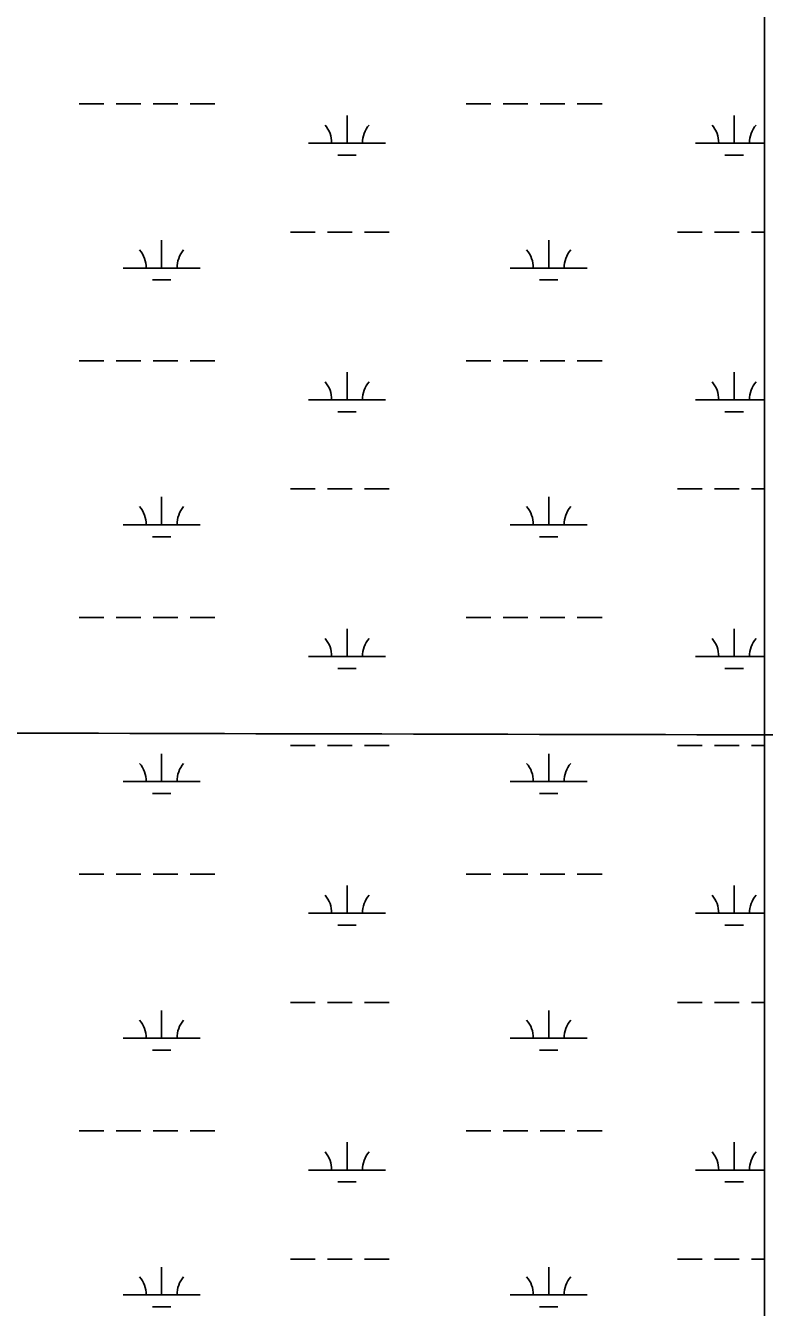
# Model space of a CAD drawing. Extents: x 3161564 to 3199464, y 849354 to 874788.
# Drawn here: x 3187519 to 3188477, y 866138 to 867799 of the extents above; entities that cross this region are included whole.
import ezdxf

# ---------------------------------------------------------------- set-up
doc = ezdxf.new("R2010")
doc.units = 0
doc.layers.add('V-GRID-MAJR', color=7, linetype='Continuous')
doc.layers.add('V-WETL-SWMP', color=7, linetype='Continuous')

msp = doc.modelspace()

# ---------------------------------------------------------------- linework, layer by layer
at = {"layer": 'V-GRID-MAJR'}
msp.add_spline([(3165799.846, 866945.01), (3171028.623, 866928.659), (3176257.404, 866913.068), (3181486.186, 866898.238), (3186714.971, 866884.169), (3191943.758, 866870.86), (3197172.5470000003, 866858.311), (3197172.548, 866858.311)], degree=3, dxfattribs=at)
at = {"layer": 'V-WETL-SWMP'}
for p, q in [((3188477.253, 862973.2069999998), (3188477.253, 871379.3669999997)), ((3187588.772576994, 867697.5432722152), (3187620.772576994, 867697.5432722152)), ((3187636.772576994, 867697.5432722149), (3187668.772576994, 867697.5432722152)), ((3187684.772576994, 867697.5432722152), (3187716.772576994, 867697.5432722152)), ((3187732.772576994, 867697.5432722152), (3187764.772576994, 867697.5432722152)), ((3188090.680576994, 867697.5432722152), (3188122.680576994, 867697.5432722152)), ((3188138.680576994, 867697.5432722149), (3188170.680576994, 867697.5432722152)), ((3188186.680576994, 867697.5432722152), (3188218.680576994, 867697.5432722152)), ((3188234.680576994, 867697.5432722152), (3188266.680576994, 867697.5432722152)), ((3187936.088576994, 867646.8012722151), (3187936.088576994, 867682.8012722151)), ((3188437.996576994, 867646.8012722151), (3188437.996576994, 867682.8012722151)), ((3187886.088576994, 867646.8012722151), (3187986.088576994, 867646.8012722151)), ((3188387.996576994, 867646.8012722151), (3188477.253, 867646.8012722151)), ((3187924.088576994, 867631.3702722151), (3187948.0885769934, 867631.3702722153)), ((3188425.996576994, 867631.3702722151), (3188449.9965769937, 867631.3702722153)), ((3187862.680576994, 867531.3692722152), (3187894.680576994, 867531.3692722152)), ((3187910.680576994, 867531.3692722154), (3187942.680576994, 867531.3692722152)), ((3187958.680576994, 867531.3692722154), (3187990.680576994, 867531.3692722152)), ((3188364.588576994, 867531.3692722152), (3188396.588576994, 867531.3692722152)), ((3188412.588576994, 867531.3692722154), (3188444.588576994, 867531.3692722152)), ((3188460.588576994, 867531.3692722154), (3188477.253, 867531.3692722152)), ((3187695.616576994, 867484.9392722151), (3187695.616576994, 867520.9392722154)), ((3188197.524576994, 867484.9392722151), (3188197.524576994, 867520.9392722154)), ((3187645.616576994, 867484.9392722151), (3187745.616576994, 867484.9392722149)), ((3188147.524576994, 867484.9392722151), (3188247.524576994, 867484.9392722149)), ((3187683.616576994, 867469.5082722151), (3187707.6165769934, 867469.5082722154)), ((3188185.524576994, 867469.5082722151), (3188209.5245769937, 867469.5082722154)), ((3187588.772576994, 867364.8682722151), (3187620.772576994, 867364.8682722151)), ((3187636.772576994, 867364.8682722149), (3187668.772576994, 867364.8682722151)), ((3187684.772576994, 867364.8682722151), (3187716.772576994, 867364.8682722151)), ((3187732.772576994, 867364.8682722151), (3187764.772576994, 867364.8682722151)), ((3188090.680576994, 867364.8682722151), (3188122.680576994, 867364.8682722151)), ((3188138.680576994, 867364.8682722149), (3188170.680576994, 867364.8682722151)), ((3188186.680576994, 867364.8682722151), (3188218.680576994, 867364.8682722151)), ((3188234.680576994, 867364.8682722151), (3188266.680576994, 867364.8682722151)), ((3187936.088576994, 867314.1262722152), (3187936.088576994, 867350.1262722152)), ((3188437.996576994, 867314.1262722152), (3188437.996576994, 867350.1262722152)), ((3187886.088576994, 867314.1262722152), (3187986.088576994, 867314.1262722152)), ((3188387.996576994, 867314.1262722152), (3188477.253, 867314.1262722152)), ((3187924.088576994, 867298.6952722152), (3187948.0885769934, 867298.6952722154)), ((3188425.996576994, 867298.6952722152), (3188449.9965769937, 867298.6952722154)), ((3187862.680576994, 867198.6942722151), (3187894.680576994, 867198.6942722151)), ((3187910.680576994, 867198.6942722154), (3187942.680576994, 867198.6942722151)), ((3187958.680576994, 867198.6942722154), (3187990.680576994, 867198.6942722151)), ((3188364.588576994, 867198.6942722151), (3188396.588576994, 867198.6942722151)), ((3188412.588576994, 867198.6942722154), (3188444.588576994, 867198.6942722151)), ((3188460.588576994, 867198.6942722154), (3188477.253, 867198.6942722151)), ((3187695.616576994, 867152.2642722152), (3187695.616576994, 867188.2642722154)), ((3188197.524576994, 867152.2642722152), (3188197.524576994, 867188.2642722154)), ((3187645.616576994, 867152.2642722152), (3187745.616576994, 867152.264272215)), ((3188147.524576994, 867152.2642722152), (3188247.524576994, 867152.264272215)), ((3187683.616576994, 867136.8332722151), (3187707.6165769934, 867136.8332722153)), ((3188185.524576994, 867136.8332722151), (3188209.5245769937, 867136.8332722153)), ((3187588.772576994, 867032.1932722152), (3187620.772576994, 867032.1932722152)), ((3187636.772576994, 867032.193272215), (3187668.772576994, 867032.1932722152)), ((3187684.772576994, 867032.1932722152), (3187716.772576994, 867032.1932722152)), ((3187732.772576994, 867032.1932722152), (3187764.772576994, 867032.1932722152)), ((3188090.680576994, 867032.1932722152), (3188122.680576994, 867032.1932722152)), ((3188138.680576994, 867032.193272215), (3188170.680576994, 867032.1932722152)), ((3188186.680576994, 867032.1932722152), (3188218.680576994, 867032.1932722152)), ((3188234.680576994, 867032.1932722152), (3188266.680576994, 867032.1932722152)), ((3187936.088576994, 866981.4512722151), (3187936.088576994, 867017.4512722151)), ((3188437.996576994, 866981.4512722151), (3188437.996576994, 867017.4512722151)), ((3187886.088576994, 866981.4512722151), (3187986.088576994, 866981.4512722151)), ((3188387.996576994, 866981.4512722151), (3188477.253, 866981.4512722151)), ((3187924.088576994, 866966.0202722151), (3187948.0885769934, 866966.0202722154)), ((3188425.996576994, 866966.0202722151), (3188449.9965769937, 866966.0202722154)), ((3187862.680576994, 866866.0192722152), (3187894.680576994, 866866.0192722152)), ((3187910.680576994, 866866.0192722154), (3187942.680576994, 866866.0192722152)), ((3187958.680576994, 866866.0192722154), (3187990.680576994, 866866.0192722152)), ((3188364.588576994, 866866.0192722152), (3188396.588576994, 866866.0192722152)), ((3188412.588576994, 866866.0192722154), (3188444.588576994, 866866.0192722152)), ((3188460.588576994, 866866.0192722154), (3188477.253, 866866.0192722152)), ((3187695.616576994, 866819.5892722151), (3187695.616576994, 866855.5892722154)), ((3188197.524576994, 866819.5892722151), (3188197.524576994, 866855.5892722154)), ((3187645.616576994, 866819.5892722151), (3187745.616576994, 866819.5892722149)), ((3188147.524576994, 866819.5892722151), (3188247.524576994, 866819.5892722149)), ((3187683.616576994, 866804.1582722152), (3187707.6165769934, 866804.1582722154)), ((3188185.524576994, 866804.1582722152), (3188209.5245769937, 866804.1582722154)), ((3187588.772576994, 866699.5182722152), (3187620.772576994, 866699.5182722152)), ((3187636.772576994, 866699.5182722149), (3187668.772576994, 866699.5182722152)), ((3187684.772576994, 866699.5182722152), (3187716.772576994, 866699.5182722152)), ((3187732.772576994, 866699.5182722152), (3187764.772576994, 866699.5182722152)), ((3188090.680576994, 866699.5182722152), (3188122.680576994, 866699.5182722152)), ((3188138.680576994, 866699.5182722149), (3188170.680576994, 866699.5182722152)), ((3188186.680576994, 866699.5182722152), (3188218.680576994, 866699.5182722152)), ((3188234.680576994, 866699.5182722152), (3188266.680576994, 866699.5182722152)), ((3187936.088576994, 866648.7762722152), (3187936.088576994, 866684.7762722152)), ((3188437.996576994, 866648.7762722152), (3188437.996576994, 866684.7762722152)), ((3187886.088576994, 866648.7762722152), (3187986.088576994, 866648.7762722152)), ((3188387.996576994, 866648.7762722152), (3188477.253, 866648.7762722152)), ((3187924.088576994, 866633.3452722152), (3187948.0885769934, 866633.3452722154)), ((3188425.996576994, 866633.3452722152), (3188449.9965769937, 866633.3452722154)), ((3187862.680576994, 866533.3442722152), (3187894.680576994, 866533.3442722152)), ((3187910.680576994, 866533.3442722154), (3187942.680576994, 866533.3442722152)), ((3187958.680576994, 866533.3442722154), (3187990.680576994, 866533.3442722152)), ((3188364.588576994, 866533.3442722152), (3188396.588576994, 866533.3442722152)), ((3188412.588576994, 866533.3442722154), (3188444.588576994, 866533.3442722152)), ((3188460.588576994, 866533.3442722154), (3188477.253, 866533.3442722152)), ((3187695.616576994, 866486.9142722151), (3187695.616576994, 866522.9142722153)), ((3188197.524576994, 866486.9142722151), (3188197.524576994, 866522.9142722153)), ((3187645.616576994, 866486.9142722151), (3187745.616576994, 866486.9142722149)), ((3188147.524576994, 866486.9142722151), (3188247.524576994, 866486.9142722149)), ((3187683.616576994, 866471.4832722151), (3187707.6165769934, 866471.4832722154)), ((3188185.524576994, 866471.4832722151), (3188209.5245769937, 866471.4832722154)), ((3187588.772576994, 866366.8432722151), (3187620.772576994, 866366.8432722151)), ((3187636.772576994, 866366.8432722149), (3187668.772576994, 866366.8432722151)), ((3187684.772576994, 866366.8432722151), (3187716.772576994, 866366.8432722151)), ((3187732.772576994, 866366.8432722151), (3187764.772576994, 866366.8432722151)), ((3188090.680576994, 866366.8432722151), (3188122.680576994, 866366.8432722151)), ((3188138.680576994, 866366.8432722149), (3188170.680576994, 866366.8432722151)), ((3188186.680576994, 866366.8432722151), (3188218.680576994, 866366.8432722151)), ((3188234.680576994, 866366.8432722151), (3188266.680576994, 866366.8432722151)), ((3187936.088576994, 866316.1012722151), (3187936.088576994, 866352.1012722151)), ((3188437.996576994, 866316.1012722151), (3188437.996576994, 866352.1012722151)), ((3187886.088576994, 866316.1012722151), (3187986.088576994, 866316.1012722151)), ((3188387.996576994, 866316.1012722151), (3188477.253, 866316.1012722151)), ((3187924.088576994, 866300.6702722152), (3187948.0885769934, 866300.6702722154)), ((3188425.996576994, 866300.6702722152), (3188449.9965769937, 866300.6702722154)), ((3187862.680576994, 866200.6692722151), (3187894.680576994, 866200.6692722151)), ((3187910.680576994, 866200.6692722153), (3187942.680576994, 866200.6692722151)), ((3187958.680576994, 866200.6692722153), (3187990.680576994, 866200.6692722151)), ((3188364.588576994, 866200.6692722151), (3188396.588576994, 866200.6692722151)), ((3188412.588576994, 866200.6692722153), (3188444.588576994, 866200.6692722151)), ((3188460.588576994, 866200.6692722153), (3188477.253, 866200.6692722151)), ((3187695.616576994, 866154.2392722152), (3187695.616576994, 866190.2392722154)), ((3188197.524576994, 866154.2392722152), (3188197.524576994, 866190.2392722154)), ((3187645.616576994, 866154.2392722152), (3187745.616576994, 866154.2392722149)), ((3188147.524576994, 866154.2392722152), (3188247.524576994, 866154.2392722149)), ((3187683.616576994, 866138.8082722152), (3187707.6165769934, 866138.8082722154)), ((3188185.524576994, 866138.8082722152), (3188209.5245769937, 866138.8082722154))]:
    msp.add_line(p, q, dxfattribs=at)
for centre, radius, start, end in [((3187880.845640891, 867647.2760753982), 35.24628790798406, 359.2281799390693, 40.771838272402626), ((3187991.331513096, 867647.2760753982), 35.24628790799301, 139.2281769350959, 180.77183526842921), ((3188382.753640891, 867647.2760753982), 35.24628790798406, 359.2281799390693, 40.771838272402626), ((3188493.239513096, 867647.2760753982), 35.24628790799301, 139.2281769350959, 180.77183526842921), ((3187640.373640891, 867485.4140753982), 35.24628790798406, 359.2281799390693, 40.771838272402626), ((3187750.859513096, 867485.4140753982), 35.24628790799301, 139.2281769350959, 180.77183526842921), ((3188142.281640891, 867485.4140753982), 35.24628790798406, 359.2281799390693, 40.771838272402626), ((3188252.767513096, 867485.4140753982), 35.24628790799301, 139.2281769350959, 180.77183526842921), ((3187880.845640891, 867314.6010753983), 35.24628790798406, 359.2281799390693, 40.771838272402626), ((3187991.331513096, 867314.6010753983), 35.24628790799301, 139.2281769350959, 180.77183526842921), ((3188382.753640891, 867314.6010753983), 35.24628790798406, 359.2281799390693, 40.771838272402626), ((3188493.239513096, 867314.6010753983), 35.24628790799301, 139.2281769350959, 180.77183526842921), ((3187640.373640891, 867152.7390753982), 35.24628790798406, 359.2281799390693, 40.771838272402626), ((3187750.859513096, 867152.7390753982), 35.24628790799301, 139.2281769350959, 180.77183526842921), ((3188142.281640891, 867152.7390753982), 35.24628790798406, 359.2281799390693, 40.771838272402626), ((3188252.767513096, 867152.7390753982), 35.24628790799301, 139.2281769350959, 180.77183526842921), ((3187880.845640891, 866981.9260753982), 35.24628790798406, 359.2281799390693, 40.771838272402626), ((3187991.331513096, 866981.9260753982), 35.24628790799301, 139.2281769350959, 180.77183526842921), ((3188382.753640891, 866981.9260753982), 35.24628790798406, 359.2281799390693, 40.771838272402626), ((3188493.239513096, 866981.9260753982), 35.24628790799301, 139.2281769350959, 180.77183526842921), ((3187640.373640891, 866820.0640753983), 35.24628790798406, 359.2281799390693, 40.771838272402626), ((3187750.859513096, 866820.0640753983), 35.24628790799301, 139.2281769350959, 180.77183526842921), ((3188142.281640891, 866820.0640753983), 35.24628790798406, 359.2281799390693, 40.771838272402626), ((3188252.767513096, 866820.0640753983), 35.24628790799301, 139.2281769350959, 180.77183526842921), ((3187880.845640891, 866649.2510753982), 35.24628790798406, 359.2281799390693, 40.771838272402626), ((3187991.331513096, 866649.2510753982), 35.24628790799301, 139.2281769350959, 180.77183526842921), ((3188382.753640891, 866649.2510753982), 35.24628790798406, 359.2281799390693, 40.771838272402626), ((3188493.239513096, 866649.2510753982), 35.24628790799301, 139.2281769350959, 180.77183526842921), ((3187640.373640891, 866487.3890753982), 35.24628790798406, 359.2281799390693, 40.771838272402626), ((3187750.859513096, 866487.3890753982), 35.24628790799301, 139.2281769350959, 180.77183526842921), ((3188142.281640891, 866487.3890753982), 35.24628790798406, 359.2281799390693, 40.771838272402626), ((3188252.767513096, 866487.3890753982), 35.24628790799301, 139.2281769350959, 180.77183526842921), ((3187880.845640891, 866316.5760753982), 35.24628790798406, 359.2281799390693, 40.771838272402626), ((3187991.331513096, 866316.5760753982), 35.24628790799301, 139.2281769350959, 180.77183526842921), ((3188382.753640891, 866316.5760753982), 35.24628790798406, 359.2281799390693, 40.771838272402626), ((3188493.239513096, 866316.5760753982), 35.24628790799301, 139.2281769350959, 180.77183526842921), ((3187640.373640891, 866154.7140753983), 35.24628790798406, 359.2281799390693, 40.771838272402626), ((3187750.859513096, 866154.7140753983), 35.24628790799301, 139.2281769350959, 180.77183526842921), ((3188142.281640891, 866154.7140753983), 35.24628790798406, 359.2281799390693, 40.771838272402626), ((3188252.767513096, 866154.7140753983), 35.24628790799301, 139.2281769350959, 180.77183526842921)]:
    msp.add_arc(centre, radius, start, end, dxfattribs=at)

doc.saveas('drawing.dxf')
